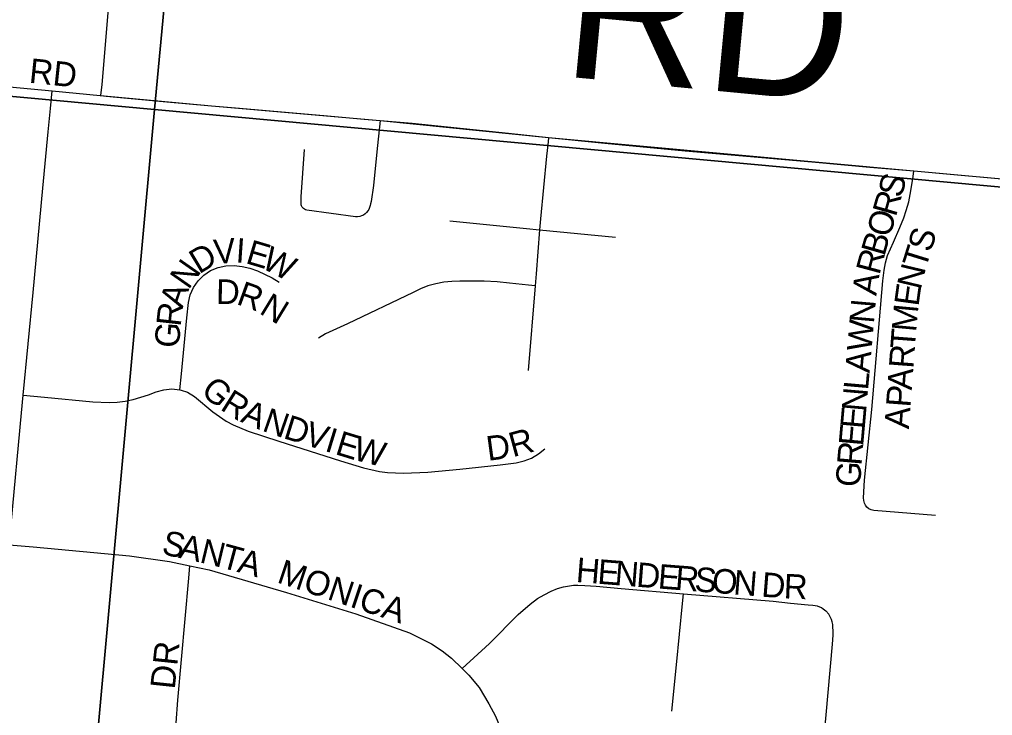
# Model space of a CAD drawing. Extents: x 1410790 to 1770854, y 566777 to 831614.
# Drawn here: x 1605354 to 1607334, y 717896 to 719313 of the extents above; entities that cross this region are included whole.
import ezdxf

# ---------------------------------------------------------------- set-up
doc = ezdxf.new("R2010")
doc.units = 0
for name, color, linetype in [('GM_X_City_Street', 7, 'Continuous'), ('GM_X_City_Street_Text', 7, 'Continuous'), ('GM_X_Corporation', 7, 'Continuous'), ('GM_X_County_Road', 7, 'Continuous'), ('GM_X_County_Road_Text', 7, 'Continuous'), ('GM_X_Section', 7, 'Continuous')]:
    doc.layers.add(name, color=color, linetype=linetype)

msp = doc.modelspace()

# ---------------------------------------------------------------- linework, layer by layer
at = {"layer": 'GM_X_City_Street'}
for points in [[(1605158, 719193.1), (1605246.3, 719184.6), (1605420, 719167.9)], [(1605361.3, 718548.6), (1605381.5, 718757.6), (1605401.4, 718969.9), (1605412.2, 719084.4), (1605416.7, 719132.4), (1605420, 719167.9)], [(1605420, 719167.9), (1605518.1, 719158.5), (1605518.8, 719158.4), (1605530.3, 719157.3)], [(1606087.5, 719107.9), (1606086.1, 719094.8), (1606081.6, 719050.6), (1606073.8, 718975.5), (1606069.3, 718942.6), (1606068.3, 718938.2), (1606067.2, 718934.8), (1606066, 718930.9), (1606064.4, 718926.6), (1606062.6, 718923.8), (1606060, 718920.4), (1606057.2, 718917.7), (1606053.5, 718915.1), (1606049.8, 718913.5), (1606046, 718912.4), (1606041.7, 718911.8), (1606037.5, 718911.8), (1605938.4, 718925.2), (1605935.6, 718926.2), (1605933.5, 718927.2), (1605931.9, 718928.4), (1605930.4, 718929.7), (1605929.1, 718931.3), (1605928.2, 718932.9), (1605927.7, 718934.4), (1605927.2, 718936.1), (1605926.9, 718938.2), (1605926.6, 718940.2), (1605926.6, 718944.9), (1605926.9, 718952.7), (1605934, 719049)], [(1606430.2, 719073.4), (1606429.3, 719064.5), (1606426.3, 719035.1), (1606414, 718907.6), (1606412.1, 718885.4)], [(1607217.8, 718303.8), (1607092.4, 718314), (1607086.7, 718315), (1607082.3, 718317.1), (1607077.9, 718320.8), (1607075, 718324.5), (1607073.2, 718328.8), (1607071.7, 718334.4), (1607071.2, 718339.7), (1607073.4, 718375.3), (1607088.1, 718519.8), (1607110.2, 718781.3), (1607113.3, 718803), (1607116, 718817.9), (1607120, 718832.7), (1607132, 718859.9), (1607145, 718889.9), (1607153.1, 718909.5), (1607157.8, 718924.3), (1607163.2, 718942.5), (1607167.2, 718964.7), (1607171.9, 718993.7), (1607173.8, 719005.2)], [(1606229.3, 718903.6), (1606385.1, 718887.8), (1606412.1, 718885.4)], [(1606412.1, 718885.4), (1606404.9, 718795.8), (1606402.8, 718770.9)], [(1606412.1, 718885.4), (1606566.2, 718870.3)], [(1605680, 718559.8), (1605683.6, 718591.9), (1605694, 718705.9), (1605697.5, 718737), (1605701.4, 718753), (1605707.9, 718768.1), (1605717.2, 718781.6), (1605728.9, 718793.1), (1605742.6, 718802.2), (1605757.8, 718808.5), (1605773.9, 718811.7), (1605790.3, 718812.3), (1605806.8, 718810.9), (1605822.8, 718807.2), (1605838.3, 718801.6), (1605868, 718787.3), (1605882.2, 718778.9)], [(1606402.8, 718770.9), (1606389.2, 718772.3), (1606350.7, 718776.4), (1606325.6, 718779.1), (1606299.1, 718780.7), (1606249.9, 718781), (1606233.5, 718780.3), (1606217.1, 718778.5), (1606200.9, 718775.5), (1606185, 718771), (1606169.6, 718765), (1606154.8, 718757.7), (1606021, 718693.7), (1605976.2, 718673.2), (1605962, 718664.9)], [(1606402.8, 718770.9), (1606388.7, 718598.9)], [(1605361.3, 718548.6), (1605404.9, 718544.4), (1605503.2, 718535.1), (1605536.1, 718534), (1605552.4, 718534.6), (1605568.7, 718536.3), (1605584.8, 718539.6), (1605616.2, 718549.6), (1605631.6, 718555.3), (1605647.4, 718559.8), (1605663.8, 718561.5), (1605680, 718559.8)], [(1605680, 718559.8), (1605682.7, 718558.8), (1605695.6, 718554.6), (1605709.6, 718546.2), (1605747.3, 718514.4), (1605774.5, 718495.9), (1605788.9, 718488), (1605819.1, 718475.6), (1605881.4, 718454.8), (1606006.9, 718415.2), (1606054, 718400.7), (1606086.1, 718393.3), (1606102.3, 718391), (1606135.1, 718389.6), (1606184.5, 718392.2), (1606250.1, 718398.2), (1606332.1, 718406.6), (1606364.6, 718411), (1606380.4, 718414.7), (1606395.7, 718420.4), (1606409.8, 718428.9), (1606422.4, 718439.4)], [(1605332.5, 718244.3), (1605336.8, 718285.8), (1605357.8, 718512.7), (1605361.3, 718548.6)], [(1605332.5, 718244.3), (1605381.4, 718239.8), (1605577.6, 718221.5), (1605659.1, 718210.2), (1605700.3, 718201.5)], [(1605668.9, 717835.6), (1605675.9, 717927.7), (1605698.1, 718176.2), (1605700.3, 718201.5)], [(1605700.3, 718201.5), (1605739.7, 718193.2), (1605897.4, 718147), (1606038.5, 718103.2), (1606147.2, 718065), (1606191.8, 718042.4), (1606213.5, 718028), (1606232.5, 718013.4), (1606254.2, 717992)], [(1606254.2, 717992), (1606310.3, 718043.2), (1606368.7, 718102), (1606392.9, 718123.1), (1606408, 718134.4), (1606421.1, 718142.2), (1606435.7, 718150), (1606448.2, 718155.2), (1606460.6, 718158.4), (1606472.6, 718160.8), (1606480.9, 718161.6), (1606489.9, 718162.2), (1606503.8, 718161.5), (1606527, 718160), (1606578.1, 718154.9), (1606704.8, 718144.3)], [(1606681.4, 717905.7), (1606690.6, 717999.9), (1606702.9, 718124.5), (1606704.8, 718144.3)], [(1606704.8, 718144.3), (1606887.3, 718129.1), (1606922.4, 718125.5), (1606958.4, 718122.1), (1606968.3, 718121.1), (1606972.6, 718120.5), (1606976.8, 718119.6), (1606981.8, 718117.8), (1606985.6, 718116.1), (1606989.2, 718113.9), (1606994.6, 718109.5), (1607000.4, 718102.7)], [(1606961.9, 717523.8), (1606990.7, 717845), (1607008, 718042.1), (1607009.1, 718060.4), (1607009.3, 718069), (1607008.9, 718076.2), (1607008.4, 718081.8), (1607007.4, 718087.5), (1607006.2, 718091.8), (1607003.6, 718097.5), (1607000.4, 718102.7)], [(1606254.2, 717992), (1606268.1, 717978.4), (1606288.9, 717953.4), (1606308.9, 717920.1), (1606322.6, 717895), (1606391.7, 717728.4), (1606416, 717686.6), (1606443.5, 717651.3)]]:
    msp.add_lwpolyline(points, dxfattribs=at)
at = {"layer": 'GM_X_Corporation'}
msp.add_lwpolyline([(1605557, 719612.5), (1605521.2, 719181.1), (1605518.8, 719158.4), (1605744.8, 719137.5), (1606087.5, 719107.9), (1606430.2, 719073.4), (1607173.8, 719005.1), (1607427.6, 718982.2), (1607619.7, 718964.9), (1607629.3, 719037.5), (1607660.6, 719424.2)], dxfattribs=at)
at = {"layer": 'GM_X_County_Road'}
for points in [[(1605530.3, 719157.3), (1605646.3, 719146.6), (1605744.8, 719137.5), (1605793.1, 719133.4)], [(1605793.1, 719133.4), (1605973.1, 719117.9), (1606054.8, 719110.7), (1606087.5, 719107.9)], [(1606087.5, 719107.9), (1606152.9, 719102.3), (1606348.7, 719081.9), (1606430.2, 719073.4)], [(1606430.2, 719073.4), (1606544.7, 719061.6), (1606708.1, 719045.9), (1606888.1, 719030.6), (1606973.3, 719022.9)], [(1606973.3, 719022.9), (1607084.3, 719013), (1607173.8, 719005.2)], [(1607173.8, 719005.2), (1607247.8, 718998.7), (1607427.6, 718982.2), (1607619.7, 718964.9), (1607640.4, 718963.1)]]:
    msp.add_lwpolyline(points, dxfattribs=at)
at = {"layer": 'GM_X_Section'}
for points in [[(1600850, 724846), (1606124.7, 724419.8), (1605628.3, 719130), (1600348.4, 719616.3), (1600834, 724846.2)], [(1606124.7, 724419.8), (1611453.4, 723988.8), (1610940.2, 718643.2), (1605628.3, 719130)], [(1600348.4, 719616.3), (1605628.3, 719130), (1605148.2, 713864), (1599854.3, 714342.5)], [(1605628.3, 719130), (1610940.2, 718643.2), (1610461.8, 713357.1), (1605148.2, 713864)]]:
    msp.add_lwpolyline(points, close=True, dxfattribs=at)

# ---------------------------------------------------------------- texts
at = {"layer": 'GM_X_City_Street_Text'}
for s, rotation, p in [('RD', 353.9832, (1605371.9, 719184.9)), ('S', 73.942, (1607147.6, 718948.3)), ('R', 73.9557, (1607136.7, 718910.2)), ('O', 73.9225, (1607124.5, 718867.9)), ('B', 73.9545, (1607113.5, 718829.9)), ('S', 73.1824, (1607208, 718837.8)), ('D', 31.0162, (1605719, 718794.3)), ('V', 4.9016, (1605751, 718815.2)), ('I', 356.1074, (1605792.8, 718818.9)), ('E', 343.4578, (1605811.9, 718817.9)), ('T', 72.7747, (1607197.4, 718803.8)), ('W', 332.9462, (1605843.4, 718808.8)), ('R', 74.9153, (1607103.3, 718791.8)), ('N', 54.9883, (1605697.7, 718762)), ('N', 76.568, (1607187.4, 718761.8)), ('D', 359.1912, (1605753.5, 718734.6)), ('R', 340.075, (1605793.2, 718734.8)), ('A', 81.4649, (1607097.1, 718749.8)), ('E', 82.1905, (1607182.9, 718728.2)), ('A', 71.2402, (1605685.3, 718723.7)), ('N', 328.5715, (1605839.7, 718716.3)), ('N', 85.0041, (1607092.2, 718693.6)), ('R', 83.6974, (1605681.6, 718687.1)), ('M', 84.6736, (1607178.1, 718676.2)), ('W', 84.9836, (1607087.2, 718636.6)), ('G', 85.7119, (1605678.3, 718643.7)), ('T', 85.7061, (1607175.4, 718641.4)), ('A', 84.9876, (1607083.3, 718592.8)), ('R', 85.7223, (1607172.5, 718601.9)), ('A', 85.7248, (1607169.2, 718558)), ('G', 319.7662, (1605720.5, 718553.2)), ('L', 84.9982, (1607080.3, 718557.7)), ('R', 327.8444, (1605760.3, 718520.3)), ('N', 84.9876, (1607076.4, 718513.9)), ('P', 85.7061, (1607166.6, 718522.9)), ('A', 337.042, (1605801.6, 718495.2)), ('N', 340.8593, (1605845.5, 718476.7)), ('E', 84.9982, (1607073.4, 718478.8)), ('A', 85.7337, (1607163.3, 718479)), ('D', 342.6192, (1605888.6, 718461.7)), ('V', 342.9609, (1605930.9, 718448.5)), ('I', 342.9616, (1605973, 718435.6)), ('R', 15.2129, (1606357.6, 718422.1)), ('E', 84.9936, (1607070.3, 718443.7)), ('E', 342.9475, (1605994, 718429.1)), ('W', 345.5348, (1606030.1, 718418.1)), ('D', 7.6943, (1606307.1, 718414.8)), ('R', 85.1133, (1607066.9, 718404.3)), ('G', 86.545, (1607064.3, 718360.7)), ('S', 347.6934, (1605641.3, 718225.5)), ('A', 347.6869, (1605675.7, 718218)), ('N', 346.4779, (1605718.4, 718208.7)), ('T', 344.824, (1605760.8, 718198.5)), ('A', 344.7602, (1605794.8, 718189.3)), ('MONICA', 341.5687, (1605875.7, 718168)), ('H', 355.4923, (1606484.9, 718168.5)), ('E', 355.4882, (1606528.7, 718165)), ('N', 355.4705, (1606563.8, 718162.3)), ('D', 355.4999, (1606607.7, 718158.8)), ('E', 355.4882, (1606651.6, 718155.3)), ('R', 355.4784, (1606686.7, 718152.6)), ('S', 355.4941, (1606726.2, 718149.4)), ('O', 355.4923, (1606761.3, 718146.7)), ('N', 355.4705, (1606805.1, 718143.2)), ('D', 355.4923, (1606862.2, 718138.7)), ('R', 357.6889, (1606908.1, 718135.1)), ('DR', 83.9946, (1605669.6, 717948.9))]:
    msp.add_text(s, height=50, rotation=rotation, dxfattribs=at).set_placement(p)
at = {"layer": 'GM_X_County_Road_Text'}
msp.add_text('RD', height=300, rotation=354.5839, dxfattribs=at).set_placement((1606453.6, 719198.3))

doc.saveas('drawing.dxf')
